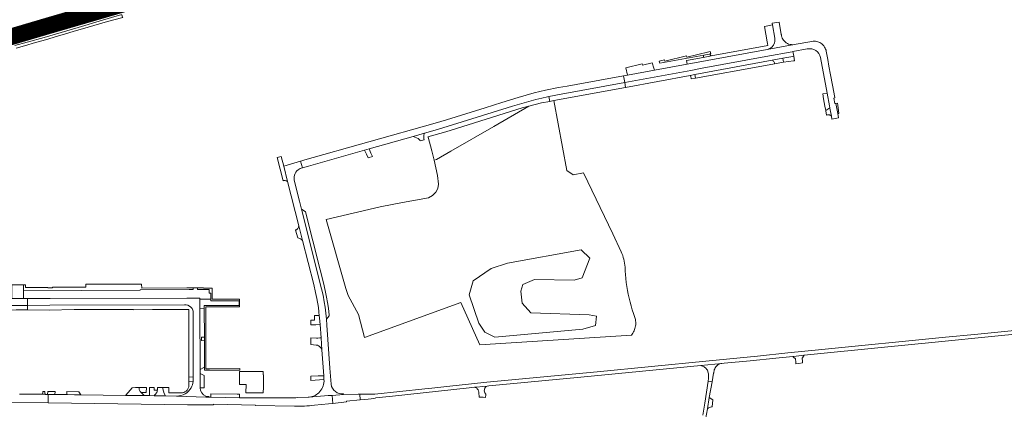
# Model space of a CAD drawing. Header units: metres. Extents: x 166325 to 190320, y 381923 to 404576.
# Tile 836 of 1056: x 177597 to 178481, y 397481 to 397831. Entities that reach past the tile are written whole.
import ezdxf

# ---------------------------------------------------------------- set-up
doc = ezdxf.new("R2010")
doc.units = ezdxf.units.M
for name, color, linetype, lineweight in [('B-WE-VH-VERHARDING_ASFALT-GV', 8, 'Continuous', 18), ('B-WE-VH-VERHARDING_BETON-GV', 8, 'Continuous', 18), ('B-WE-VH-VERHARDING_BETONSTRAATSTEEN-GV', 8, 'Continuous', 18), ('B-WE-VH-VERHARDING_HALFVERHARDING-GV', 8, 'Continuous', 18), ('B-WE-VH-VERHARDING_N-WEG', 8, 'Continuous', 18)]:
    doc.layers.add(name, color=color, linetype=linetype, lineweight=lineweight)

msp = doc.modelspace()

# ---------------------------------------------------------------- linework, layer by layer
at = {"layer": 'B-WE-VH-VERHARDING_ASFALT-GV', "flags": 128}
for points in [[(177686.713, 397844.292), (177686.616, 397844.568), (177685.805, 397847.373), (177685.658, 397847.855), (177679.236, 397845.893), (177665.521, 397841.883), (177648.507, 397836.984), (177635.216, 397833.155), (177620.86, 397828.988), (177605.927, 397824.762), (177595.414, 397821.808), (177591.855, 397820.749), (177592.021, 397820.285), (177592.823, 397817.499), (177592.909, 397817.204), (177606.943, 397821.304), (177622.715, 397825.864), (177648.408, 397833.28), (177671.956, 397840.103)], [(177687.855, 397840.284), (177687.605, 397841.15), (177686.805, 397843.987), (177686.713, 397844.292), (177671.956, 397840.103), (177648.408, 397833.28), (177622.715, 397825.864), (177606.943, 397821.304), (177592.909, 397817.204), (177593.006, 397816.874), (177593.837, 397814.06), (177594.055, 397813.322), (177602.383, 397815.673), (177610.805, 397818.091), (177621.65, 397821.187), (177633.654, 397824.633), (177647.445, 397828.619), (177662.352, 397832.885), (177674.848, 397836.513), (177684.627, 397839.339)], [(177902.88, 397494.732), (177901.275, 397494.718), (177888.292, 397494.605), (177877.937, 397493.783), (177878.502, 397486.579), (177891.005, 397487.888), (177890.905, 397488.489), (177903.081, 397489.749)]]:
    msp.add_lwpolyline(points, close=True, dxfattribs=at)
for points in [[(177594.248, 397805.363), (177601.65, 397807.586), (177611.699, 397810.435), (177621.864, 397813.33), (177630.335, 397815.88), (177637.708, 397818.059), (177646.431, 397820.599), (177653.922, 397822.781), (177663.897, 397825.654), (177674.354, 397828.659), (177682.11, 397830.753), (177689.939, 397833.081), (177689.883, 397833.273), (177689.308, 397835.24), (177689.252, 397835.432), (177688.356, 397835.285), (177685.008, 397834.357), (177671.954, 397830.431), (177649.859, 397824.04), (177619.329, 397815.065), (177604.042, 397810.956), (177593.141, 397807.812)], [(178505.584, 397553.562), (178454.593, 397548.472), (178428.657, 397545.962), (178314.563, 397534.531), (178287.202, 397531.873), (178259.883, 397529.033), (178213.418, 397524.501), (178116.033, 397515.002), (178016.892, 397505.632), (177980.813, 397501.812), (177964.861, 397500), (177961.255, 397499.621), (177916.431, 397494.907), (177915.011, 397494.838), (177912.475, 397494.816), (177909.925, 397494.794), (177902.88, 397494.732), (177903.081, 397489.749), (177910.44, 397490.51), (177912.954, 397490.77), (177916.66, 397491.153), (177917.046, 397491.461)], [(177917.046, 397491.461), (177932.193, 397493.003), (178000.913, 397500.532), (178005.72, 397501.019), (178007.703, 397501.22), (178013.178, 397501.774), (178016.992, 397502.161), (178018.772, 397502.341), (178101.172, 397510.093), (178208.972, 397520.562), (178227.732, 397522.474), (178229.883, 397522.693), (178253.193, 397524.873), (178276.143, 397527.222), (178291.424, 397528.738), (178294.451, 397529.038), (178301.602, 397529.747), (178307.677, 397530.349), (178370.952, 397536.624), (178422.341, 397541.843), (178469.893, 397546.502), (178524.347, 397552.042)], [(178213.203, 397472.122), (178214.809, 397481.799), (178216.583, 397491.822), (178219.098, 397505.96), (178215.397, 397506.56), (178212.552, 397486.912), (178210.752, 397476.062)], [(177639.761, 397494.444), (177631.265, 397494.553), (177629.17, 397494.58), (177623.095, 397494.658), (177622.996, 397487.04), (177623.103, 397487.038), (177748.03, 397485.402), (177758.643, 397485.27), (177771.447, 397485.145), (177771.459, 397485.795), (177809.235, 397485.105), (177809.226, 397484.638), (177844.145, 397484.159)], [(177862.097, 397484.862), (177874.837, 397486.196), (177878.502, 397486.579), (177877.937, 397493.783), (177874.455, 397493.507), (177857.327, 397492.147), (177856.376, 397492.072), (177846.552, 397491.728), (177845.477, 397491.69), (177838.706, 397491.486), (177817.131, 397491.495), (177805.544, 397491.501), (177794.716, 397491.665), (177768.941, 397492.054), (177767.187, 397492.081), (177764.673, 397492.18), (177738.307, 397493.179), (177728.268, 397493.308), (177718.097, 397493.457), (177713.883, 397493.505), (177709.34, 397493.556), (177706.158, 397493.592), (177699.238, 397493.681), (177692.609, 397493.766), (177652.444, 397494.281), (177646.69, 397494.355), (177640.383, 397494.436), (177639.761, 397494.444)]]:
    msp.add_lwpolyline(points, dxfattribs=at)
at = {"layer": 'B-WE-VH-VERHARDING_ASFALT-GV'}
msp.add_lwpolyline([(177844.145, 397484.159, 0.031695), (177862.097, 397484.862)], format="xyb", dxfattribs=at)
at = {"layer": 'B-WE-VH-VERHARDING_BETON-GV', "flags": 128}
for points in [[(178320.262, 397753.482), (178321.044, 397749.453), (178324.746, 397752.002), (178324.445, 397753.648), (178322.357, 397765.076), (178318.448, 397764.428), (178319.183, 397759.989)], [(177866.441, 397565.527), (177862.183, 397565.51), (177862.2, 397561.322), (177858.761, 397561.308), (177858.773, 397557.211), (177863.273, 397557.229), (177867.104, 397557.245), (177866.672, 397563.032), (177866.654, 397563.226)], [(177870.522, 397509.756), (177870.406, 397511.405), (177865.527, 397511.216), (177858.701, 397510.95), (177858.691, 397509.103), (177858.823, 397507.235), (177866.59, 397507.696), (177870.649, 397507.937)]]:
    msp.add_lwpolyline(points, close=True, dxfattribs=at)
at = {"layer": 'B-WE-VH-VERHARDING_BETONSTRAATSTEEN-GV', "flags": 128}
for points in [[(178281.459, 397816.249), (178281.261, 397817.353), (178281.22, 397817.76), (178279.185, 397828.911), (178272.944, 397827.766), (178273.187, 397826.43), (178275.381, 397814.389)], [(178275.381, 397814.389), (178273.187, 397826.43), (178266.179, 397824.997), (178268.537, 397811.195), (178268.787, 397809.729), (178269.12, 397807.78), (178218.333, 397798.409), (178217.01, 397798.165), (178211.098, 397797.074), (178196.194, 397794.324)], [(178308.652, 397811.557), (178292.786, 397808.687), (178268.549, 397804.303), (178196.774, 397791.141), (178167.365, 397785.748), (178143.057, 397781.291), (178139.529, 397780.644), (178140.628, 397774.705), (178199.841, 397785.532), (178210.142, 397787.502), (178267.291, 397798.055), (178290.872, 397802.258), (178291.68, 397802.402), (178304.513, 397804.69)], [(178281.68, 397815.462), (178281.459, 397816.249)], [(178196.194, 397794.324), (178196.774, 397791.141), (178268.549, 397804.303)], [(178216.575, 397800.165), (178211.715, 397799.275), (178211.098, 397797.074), (178217.01, 397798.165), (178218.333, 397798.409), (178217.488, 397799.153)], [(178217.349, 397799.398), (178217.187, 397800.277), (178216.575, 397800.165)], [(178268.549, 397804.303), (178292.786, 397808.687)], [(178325.451, 397781.605), (178324.006, 397789.422), (178322.944, 397795.167), (178321.562, 397802.64)], [(178316.531, 397796.97), (178322.357, 397765.076), (178324.445, 397753.648), (178324.746, 397752.002), (178325.111, 397750.003), (178326.111, 397744.53), (178326.63, 397741.69), (178332.61, 397742.88), (178331.9, 397746.722), (178330.529, 397754.136), (178330.218, 397755.818), (178329.263, 397755.701), (178328.308, 397760.495), (178329.31, 397760.728), (178329.217, 397761.235), (178327.206, 397772.108), (178325.451, 397781.605)], [(177851.223, 397698.062), (177849.569, 397703.918), (177834.494, 397699.466), (177837.95, 397685.842), (177848.057, 397645.933), (177851.419, 397632.748), (177861.453, 397593.193), (177863.084, 397586.223), (177864.172, 397580.781), (177865.593, 397572.662), (177865.679, 397571.982), (177866.025, 397569.261), (177866.13, 397568.437), (177866.441, 397565.527)], [(177877.036, 397503.776), (177876, 397518.071), (177873.195, 397556.752), (177872.841, 397562.15), (177871.643, 397572.813), (177870.832, 397577.842), (177869.773, 397583.591), (177868.552, 397589.473), (177850.576, 397661.059), (177848.653, 397668.204), (177844.233, 397685.695)], [(177475.64, 397574.318), (177489.029, 397574.346), (177604.436, 397574.589), (177604.575, 397580.663), (177600.952, 397580.658), (177590.307, 397580.642), (177549.546, 397580.582), (177543.102, 397580.572), (177498.872, 397580.507), (177495.189, 397580.49), (177473.118, 397580.391), (177456.161, 397580.313)], [(177759.314, 397580.056), (177759.312, 397580.98), (177747.563, 397581.033), (177624.973, 397580.693), (177604.575, 397580.663), (177604.436, 397574.589), (177624.673, 397574.631), (177745.303, 397574.973)], [(177759.472, 397500.45), (177759.462, 397513.399), (177759.454, 397517.11), (177759.333, 397571.622), (177759.314, 397580.056)], [(177745.303, 397574.973), (177624.673, 397574.631), (177604.436, 397574.589), (177604.342, 397570.472), (177623.825, 397570.365), (177646.438, 397570.776), (177699.648, 397570.874), (177699.648, 397570.571), (177716.557, 397570.95), (177723.84, 397570.956), (177731.359, 397570.962), (177737.738, 397570.967), (177749.233, 397570.976), (177749.251, 397564.676), (177749.275, 397556.176), (177749.299, 397547.576), (177749.316, 397541.616), (177749.324, 397538.606), (177749.333, 397535.456), (177749.357, 397526.856), (177749.381, 397518.356), (177749.399, 397512.131), (177749.387, 397510.369), (177753.351, 397510.149), (177753.281, 397568.343)], [(177753.281, 397568.343), (177753.351, 397510.149), (177753.354, 397507.906), (177753.258, 397506.131)], [(177866.441, 397565.527), (177866.654, 397563.226), (177866.672, 397563.032), (177867.104, 397557.245), (177867.98, 397545.519), (177868.763, 397534.756), (177870.406, 397511.405), (177870.522, 397509.756), (177870.649, 397507.937)], [(178227.732, 397522.474), (178208.972, 397520.562), (178209.446, 397520.416), (178210.58, 397519.972), (178211.662, 397519.412), (178211.877, 397519.3), (178212.527, 397518.903), (178213.132, 397518.441), (178213.686, 397517.917), (178214.181, 397517.339), (178214.614, 397516.712), (178214.797, 397516.398), (178215.126, 397515.717), (178215.383, 397515.004), (178215.74, 397513.109), (178215.952, 397511.192), (178215.983, 397510.69), (178215.962, 397510.057), (178215.875, 397509.429), (178215.723, 397508.814), (178215.397, 397506.56), (178219.098, 397505.96), (178220.474, 397513.692), (178220.501, 397513.891), (178220.672, 397514.734), (178220.79, 397515.73), (178221.028, 397516.705)], [(177741.088, 397496.006), (177731.403, 397495.899), (177731.403, 397496.151), (177731.397, 397500.783), (177726.232, 397500.8), (177726.101, 397499.8), (177726.253, 397498.517), (177726.49, 397497.495), (177726.826, 397496.5), (177726.97, 397496.181), (177728.268, 397493.308), (177738.307, 397493.179)], [(177753.258, 397506.131), (177749.355, 397505.899), (177749.331, 397502.399)], [(178016.992, 397502.161), (178013.178, 397501.774), (178007.703, 397501.22), (178005.72, 397501.019)], [(177565.121, 397487.798), (177622.996, 397487.04), (177623.095, 397494.658), (177622.399, 397494.667), (177620.872, 397494.687), (177620.584, 397494.691), (177617.604, 397494.729), (177597.28, 397494.989)], [(177738.307, 397493.179), (177764.673, 397492.18), (177767.187, 397492.081), (177767.209, 397492.683)], [(177857.327, 397492.147), (177874.455, 397493.507), (177877.937, 397493.783), (177888.292, 397494.605), (177888.24, 397495.266)], [(178009.664, 397496.488), (178009.817, 397492.25), (178013.668, 397492.235)], [(178013.668, 397492.235), (178015.565, 397491.853), (178015.916, 397494.148)], [(178015.826, 397494.881), (178015.077, 397496.196)]]:
    msp.add_lwpolyline(points, dxfattribs=at)
at = {"layer": 'B-WE-VH-VERHARDING_BETONSTRAATSTEEN-GV'}
for points in [[(178268.549, 397804.303, 0.2819666), (178275.195, 397810.311)], [(178275.381, 397814.389, -0.1206425), (178275.195, 397810.311)], [(178283.673, 397811.965, -0.1015992), (178281.68, 397815.462)], [(178292.786, 397808.687, -0.2581268), (178283.673, 397811.965)], [(178312.997, 397811.479, 0.0985012), (178308.652, 397811.557)], [(178316.681, 397809.943, 0.0905411), (178312.997, 397811.479)], [(178320.103, 397806.435, 0.1112945), (178316.681, 397809.943)], [(178304.513, 397804.69, -0.419506), (178316.531, 397796.97)], [(178321.562, 397802.64, 0.0924951), (178320.103, 397806.435)], [(178217.488, 397799.153, -0.1827444), (178217.349, 397799.398)], [(177844.283, 397691.473, -0.1722342), (177847.532, 397696.253)], [(177847.532, 397696.253, -0.0636495), (177851.223, 397698.062)], [(177844.233, 397685.695, -0.1536869), (177844.283, 397691.473)], [(177745.303, 397574.973, -0.2109906), (177751.222, 397573.004)], [(177751.222, 397573.004, -0.0680394), (177752.983, 397570.342)], [(177752.983, 397570.342, -0.1691293), (177753.281, 397568.343)], [(178221.028, 397516.705, -0.0605702), (178221.845, 397518.534)], [(178221.845, 397518.534, -0.1214659), (178224.648, 397521.354)], [(178224.648, 397521.354, -0.0998854), (178227.732, 397522.474)], [(177751.472, 397500.63, -0.2783479), (177738.307, 397493.179)], [(177748.947, 397500.687, -0.3596688), (177741.088, 397496.006)], [(177749.331, 397502.399, -0.0619439), (177748.947, 397500.687)], [(177753.258, 397506.131, -0.099676), (177751.472, 397500.63)], [(177764.672, 397493.101, -0.3224952), (177759.472, 397500.45)], [(177870.649, 397507.937, -0.1967866), (177866.958, 397497.178)], [(177888.24, 397495.266, -0.4148351), (177877.036, 397503.776)], [(178005.72, 397501.019, -0.1902732), (178008.312, 397499.686)], [(178008.312, 397499.686, -0.1063887), (178009.466, 397497.528)], [(178014.734, 397499.341, -0.1621594), (178015.675, 397501.183)], [(178015.675, 397501.183, -0.0971715), (178016.992, 397502.161)], [(177767.209, 397492.683, -0.0835677), (177764.672, 397493.101)], [(177866.958, 397497.178, -0.1874204), (177857.327, 397492.147)], [(178009.466, 397497.528, -0.0463061), (178009.664, 397496.488)], [(178014.589, 397497.917, -0.0835591), (178014.734, 397499.341)], [(178015.077, 397496.196, -0.1056599), (178014.589, 397497.917)], [(178015.916, 397494.148, 0.1909646), (178015.826, 397494.881)]]:
    msp.add_lwpolyline(points, format="xyb", dxfattribs=at)
at = {"layer": 'B-WE-VH-VERHARDING_BETONSTRAATSTEEN-GV', "flags": 128}
for points in [[(178290.872, 397802.258), (178267.291, 397798.055), (178210.142, 397787.502), (178199.841, 397785.532), (178140.628, 397774.705), (178141.451, 397770.256), (178199.372, 397780.976), (178203.684, 397781.775), (178272.996, 397794.603), (178282.674, 397796.394), (178291.452, 397798.019), (178292.358, 397798.162), (178291.875, 397801.182), (178291.68, 397802.402)], [(178166.774, 397787.48), (178165.177, 397792.164), (178156.645, 397790.08), (178156.361, 397791.237), (178141.7, 397787.694), (178143.057, 397781.291), (178167.365, 397785.748)], [(178263.722, 397789.388), (178275.218, 397791.309), (178275.129, 397791.874), (178274.961, 397792.421), (178274.719, 397792.94), (178274.407, 397793.419), (178274.032, 397793.851), (178273.6, 397794.226), (178273.12, 397794.537), (178272.996, 397794.603), (178203.684, 397781.775), (178204.218, 397778.642)], [(178282.674, 397796.394), (178272.996, 397794.603), (178273.12, 397794.537), (178273.6, 397794.226), (178274.032, 397793.851), (178274.407, 397793.419), (178274.719, 397792.94), (178274.961, 397792.421), (178275.129, 397791.874), (178275.218, 397791.309), (178283.302, 397792.742)], [(178292.358, 397798.162), (178291.452, 397798.019), (178282.674, 397796.394), (178283.302, 397792.742), (178292, 397794.008), (178292.998, 397794.153)], [(178039.954, 397753.313), (178050.273, 397756.472), (178060.896, 397759.373), (178066.092, 397760.619), (178071.314, 397761.753), (178072.616, 397762.021), (178083.623, 397764.282), (178140.628, 397774.705), (178139.529, 397780.644), (178096.982, 397772.842), (178088.953, 397771.443), (178081.272, 397770.002), (178069.553, 397767.632), (178059.252, 397765.221), (178052.111, 397763.278), (178045.001, 397761.222), (178030.165, 397756.635), (178015.361, 397751.943), (177980.781, 397741.123), (177970.503, 397738.093), (177851.438, 397704.462), (177850.888, 397704.308), (177849.569, 397703.918), (177851.223, 397698.062), (177856.741, 397699.624), (177907.126, 397713.888), (177911.217, 397715.046), (177950.562, 397726.185), (177960.899, 397729.111), (177970.332, 397731.782), (177981.204, 397734.973)], [(178141.451, 397770.256), (178140.628, 397774.705), (178083.623, 397764.282), (178072.616, 397762.021), (178073.507, 397757.681), (178076.939, 397758.316)], [(178203.684, 397781.775), (178199.372, 397780.976), (178199.692, 397780.459), (178199.942, 397779.904), (178200.117, 397779.322), (178200.213, 397778.721), (178200.231, 397778.113), (178200.208, 397777.8), (178204.218, 397778.642)], [(178331.876, 397754.269), (178331.597, 397755.985), (178330.218, 397755.818), (178330.529, 397754.136), (178331.9, 397746.722), (178332.892, 397746.842)], [(178321.849, 397745.312), (178322.679, 397745.485), (178322.784, 397745.514), (178323.296, 397745.604), (178323.816, 397745.615), (178324.331, 397745.545), (178324.83, 397745.398), (178325.3, 397745.176), (178325.73, 397744.884), (178326.111, 397744.53), (178325.111, 397750.003), (178324.746, 397752.002), (178321.044, 397749.453), (178321.09, 397749.219)], [(177960.155, 397726.114), (177960.223, 397726.91), (177960.359, 397727.618), (177960.563, 397728.308), (177960.899, 397729.111), (177950.562, 397726.185), (177955.222, 397724.458), (177955.582, 397724.185), (177955.914, 397723.877), (177956.139, 397723.623), (177956.214, 397723.539), (177956.494, 397723.149), (177956.72, 397722.758), (177956.912, 397722.33), (177960.625, 397723.289), (177960.404, 397723.975), (177960.251, 397724.678), (177960.168, 397725.394)], [(177911.217, 397715.046), (177907.126, 397713.888), (177908.832, 397710.209), (177910.389, 397706.85), (177914.106, 397708.059), (177912.757, 397711.322)], [(177834.494, 397699.466), (177832.264, 397708.258), (177831.14, 397707.945), (177828.556, 397707.293), (177833.869, 397686.413), (177834.446, 397686.509), (177835.03, 397686.548), (177835.728, 397686.519), (177836.307, 397686.432), (177836.874, 397686.289), (177837.424, 397686.092), (177837.95, 397685.842)], [(177854.147, 397658.394), (177853.768, 397658.899), (177850.576, 397661.059), (177868.552, 397589.473), (177869.773, 397583.591), (177870.832, 397577.842), (177871.643, 397572.813), (177872.841, 397562.15), (177875.167, 397565.054), (177875.364, 397565.741), (177874.654, 397572.107), (177873.913, 397577.047), (177873.904, 397577.099), (177873.03, 397582.017), (177871.827, 397587.929), (177870.236, 397594.775), (177867.244, 397606.605)], [(177848.057, 397645.933), (177847.897, 397645.08), (177847.764, 397644.67), (177847.591, 397644.274), (177847.174, 397643.597), (177846.899, 397643.265), (177846.593, 397642.961), (177846.258, 397642.689), (177845.899, 397642.451), (177845.518, 397642.249), (177845.119, 397642.086), (177847.052, 397635.264), (177847.973, 397634.966), (177848.859, 397634.579), (177849.561, 397634.194), (177850.365, 397633.655), (177851.112, 397633.04), (177851.419, 397632.748)], [(177600.935, 397592.958), (177590.289, 397592.943), (177590.297, 397587.642), (177590.307, 397580.642), (177600.952, 397580.658), (177600.942, 397587.686)], [(177705.484, 397588.114), (177705.482, 397588.652), (177749.523, 397588.789), (177753.231, 397588.914), (177753.247, 397590.21), (177749.496, 397590.193), (177747.47, 397590.183), (177706.978, 397590.056), (177706.956, 397593.595), (177705.6, 397593.593), (177656.954, 397593.507), (177656.959, 397590.842), (177627.074, 397590.79), (177627.075, 397590.169), (177622.73, 397590.161), (177622.729, 397590.553), (177604.8, 397590.522), (177602.72, 397590.518), (177602.716, 397592.961), (177600.935, 397592.958), (177600.942, 397587.686)], [(177705.484, 397588.114), (177600.942, 397587.686), (177600.952, 397580.658), (177604.575, 397580.663), (177624.973, 397580.693), (177747.563, 397581.033), (177759.312, 397580.98), (177759.314, 397580.056), (177764.52, 397580.071), (177767.62, 397580.08), (177768.985, 397580.084), (177768.961, 397585.516), (177767.61, 397585.525), (177767.506, 397585.525), (177767.492, 397588.845), (177764.504, 397588.836), (177760.601, 397588.824), (177757.036, 397588.796), (177756.983, 397590.228), (177755.345, 397590.22), (177753.247, 397590.21), (177753.231, 397588.914), (177749.523, 397588.789), (177705.482, 397588.652)], [(177770.342, 397590.102), (177767.602, 397590.114), (177764.502, 397590.127), (177762.416, 397590.136), (177762.386, 397590.254), (177760.562, 397590.245), (177756.983, 397590.228), (177757.036, 397588.796), (177760.601, 397588.824), (177764.504, 397588.836), (177767.492, 397588.845), (177767.506, 397585.525), (177767.61, 397585.525), (177768.961, 397585.516), (177768.985, 397580.084), (177768.991, 397578.686), (177794.423, 397578.729), (177794.435, 397574.586), (177767.63, 397574.511), (177764.53, 397574.502), (177763.121, 397574.498), (177763.138, 397571.587), (177763.283, 397546.16), (177763.302, 397542.813), (177763.438, 397519.044), (177763.454, 397516.323), (177764.631, 397516.326), (177767.731, 397516.335), (177792.778, 397516.405), (177794.962, 397516.411), (177795.001, 397517.811), (177767.729, 397517.735), (177764.629, 397517.726), (177764.533, 397573.107), (177767.633, 397573.113), (177769.533, 397573.116), (177794.751, 397573.187), (177794.731, 397580.144), (177783.456, 397580.111), (177770.385, 397580.088)], [(177604.436, 397574.589), (177489.029, 397574.346), (177489.051, 397570.406), (177489.52, 397570.407), (177537.881, 397570.518), (177537.883, 397570.188), (177541.493, 397570.198), (177541.493, 397570.398), (177594.39, 397570.5), (177597.9, 397570.507), (177604.342, 397570.472)], [(177763.302, 397542.813), (177760.589, 397542.894), (177760.641, 397546.147), (177763.283, 397546.16), (177763.138, 397571.587), (177759.333, 397571.622), (177759.454, 397517.11), (177763.438, 397519.044)], [(177867.98, 397545.519), (177866.846, 397545.279), (177865.034, 397544.997), (177863.913, 397545.068), (177858.808, 397545.389), (177858.826, 397539.447), (177863.665, 397538.874), (177864.755, 397538.745), (177865.625, 397538.32), (177866.234, 397537.929), (177866.801, 397537.482), (177867.322, 397536.98), (177867.648, 397536.61), (177868.08, 397536.03), (177868.453, 397535.41), (177868.763, 397534.756)], [(178301.071, 397528.936), (178301.105, 397528.987), (178301.602, 397529.747), (178294.451, 397529.038), (178291.424, 397528.738), (178292.276, 397528.009), (178293.915, 397526.606), (178294.169, 397523.453), (178294.284, 397522.03), (178296.907, 397522.506), (178296.879, 397522.416), (178300.326, 397522.928), (178300.167, 397524.396), (178299.875, 397527.11), (178300.101, 397527.455)], [(177753.351, 397510.149), (177749.387, 397510.369), (177749.355, 397505.899), (177753.258, 397506.131), (177753.354, 397507.906)], [(177763.211, 397511.494), (177759.462, 397513.399), (177759.472, 397500.45), (177763.211, 397500.471)], [(177800.628, 397496.136), (177805.628, 397496.126), (177816.143, 397496.074), (177816.156, 397496.881), (177816.21, 397500.14), (177816.408, 397512.162), (177816.091, 397512.161), (177816.084, 397515.088), (177800.815, 397515.147), (177794.927, 397515.17), (177794.823, 397503.475), (177800.642, 397503.464)], [(177704.879, 397498.945), (177704.772, 397499.576), (177704.752, 397500.184), (177704.801, 397500.719), (177704.664, 397500.718), (177701.394, 397500.685), (177698.379, 397500.654), (177694.786, 397496.399), (177692.609, 397493.766), (177699.238, 397493.681), (177706.158, 397493.592), (177709.34, 397493.556), (177706.481, 397496.418), (177706.032, 397496.83), (177705.642, 397497.297), (177705.316, 397497.811), (177705.06, 397498.363)], [(177711.258, 397500.784), (177704.801, 397500.719), (177704.752, 397500.184), (177704.772, 397499.576), (177704.879, 397498.945), (177705.06, 397498.363), (177705.316, 397497.811), (177705.642, 397497.297), (177706.032, 397496.83), (177706.481, 397496.418), (177711.111, 397496.269)], [(177720.449, 397496.436), (177720.767, 397497.177), (177721.011, 397497.946), (177721.107, 397498.356), (177720.559, 397498.365), (177718.295, 397498.403), (177718.272, 397500.856), (177713.941, 397500.812), (177713.905, 397496.235), (177713.883, 397493.505), (177718.097, 397493.457), (177718.619, 397493.951), (177719.078, 397494.45), (177719.6, 397495.065), (177720.058, 397495.73)], [(177726.253, 397498.517), (177726.101, 397499.8), (177726.232, 397500.8), (177721.097, 397500.87), (177721.107, 397498.356), (177721.011, 397497.946), (177720.767, 397497.177), (177720.449, 397496.436), (177720.058, 397495.73), (177719.6, 397495.065), (177719.078, 397494.45), (177718.619, 397493.951), (177718.097, 397493.457), (177728.268, 397493.308), (177726.97, 397496.181), (177726.826, 397496.5), (177726.49, 397497.495)], [(177620.138, 397497.368), (177618.161, 397497.39), (177618.113, 397495.55), (177617.604, 397494.729), (177620.584, 397494.691), (177620.178, 397495.42)], [(177629.225, 397497.25), (177629.009, 397497.253), (177622.775, 397497.351), (177622.399, 397494.667), (177623.095, 397494.658), (177629.17, 397494.58)], [(177650.464, 397497.001), (177639.847, 397497.126), (177639.761, 397494.444), (177640.383, 397494.436), (177646.69, 397494.355), (177652.444, 397494.281)], [(177794.746, 397494.775), (177792.816, 397494.796), (177792.709, 397494.797), (177769.013, 397495.048), (177768.956, 397492.667), (177768.941, 397492.054), (177794.716, 397491.665), (177794.723, 397492.436)], [(178219.851, 397489.625), (178216.583, 397491.822), (178214.809, 397481.799), (178215.524, 397482.279), (178216.282, 397482.687), (178216.783, 397482.907), (178217.597, 397483.189), (178218.435, 397483.389), (178219.27, 397483.505)]]:
    msp.add_lwpolyline(points, close=True, dxfattribs=at)
at = {"layer": 'B-WE-VH-VERHARDING_HALFVERHARDING-GV', "flags": 128}
for points in [[(178176.494, 397793.734), (178176.225, 397794.862), (178171.693, 397793.755), (178172.094, 397792.017), (178211.715, 397799.275), (178216.575, 397800.165), (178217.187, 397800.277), (178217.799, 397800.389), (178217.367, 397802.359), (178216.143, 397802.151), (178196.343, 397797.34), (178196.072, 397798.456)], [(178103.674, 397693.493), (178094.312, 397691.791), (178088.562, 397695.602), (178076.939, 397758.316), (178073.507, 397757.681), (178066.031, 397756.24), (178054.443, 397753.245), (178023.071, 397735.149), (177984.381, 397712.865), (177971.78, 397705.648), (177969.419, 397704.972), (177972.623, 397691.215), (177973.344, 397683.499), (177972.711, 397679.494), (177971.127, 397676.035), (177967.975, 397673.231), (177964.501, 397671.079), (177941.037, 397666.784), (177921.149, 397663.016), (177872.589, 397651.74), (177890.147, 397589.694), (177892.273, 397583.48), (177901.524, 397566.304), (177906.888, 397545.801), (177993.528, 397577.018), (178010.418, 397539.15), (178146.589, 397547.9), (178147.3, 397548.789), (178147.947, 397549.726), (178148.527, 397550.705), (178149.036, 397551.723), (178149.473, 397552.775), (178149.835, 397553.854), (178150.12, 397554.956), (178150.327, 397556.076), (178150.455, 397557.207), (178150.503, 397558.344), (178150.471, 397559.482), (178150.36, 397560.615), (178150.169, 397561.737), (178149.9, 397562.844), (178149.6, 397563.796), (178148.453, 397567.195), (178147.381, 397570.619), (178146.385, 397574.067), (178145.467, 397577.535), (178144.626, 397581.024), (178143.864, 397584.53), (178143.18, 397588.052), (178142.574, 397591.589), (178142.047, 397595.138), (178141.6, 397598.698), (178141.232, 397602.267), (178140.994, 397605.141), (178140.997, 397606.951), (178140.92, 397608.759), (178140.763, 397610.563), (178140.527, 397612.357), (178140.211, 397614.14), (178139.817, 397615.906), (178139.346, 397617.654), (178138.797, 397619.379), (178138.173, 397621.078), (178137.566, 397622.542), (178129.867, 397638.66)], [(178023.071, 397735.149), (178054.443, 397753.245), (178048.605, 397751.771), (178000, 397736.622), (177980.042, 397730.401), (177963.945, 397725.837), (177964.153, 397725.48), (177967.514, 397713.153), (177969.419, 397704.972), (177971.78, 397705.648), (177984.381, 397712.865)], [(178109.265, 397616.829), (178102.427, 397599.325), (178095.316, 397597.137), (178059.761, 397597.684), (178049.094, 397593.308), (178047.453, 397587.291), (178048.547, 397576.624), (178056.205, 397567.872), (178108.718, 397565.957), (178115.282, 397564.863), (178114.462, 397556.385), (178102.974, 397553.103), (178023.932, 397545.991), (178014.906, 397550.368), (178009.709, 397558.573), (178000.957, 397584.009), (178004.513, 397596.59), (178020.65, 397607.803), (178035.419, 397612.453), (178101.607, 397624.487)]]:
    msp.add_lwpolyline(points, close=True, dxfattribs=at)
at = {"layer": 'B-WE-VH-VERHARDING_N-WEG', "const_width": 15, "flags": 128}
msp.add_lwpolyline([(177577.776, 397812.124), (177624.256, 397825.875), (177907.421, 397908.138), (178131.155, 397972.568), (178264.647, 398011.593), (178380.808, 398053.329), (178449.226, 398082.691), (179098.994, 398400.992)], dxfattribs=at)

doc.saveas('drawing.dxf')
